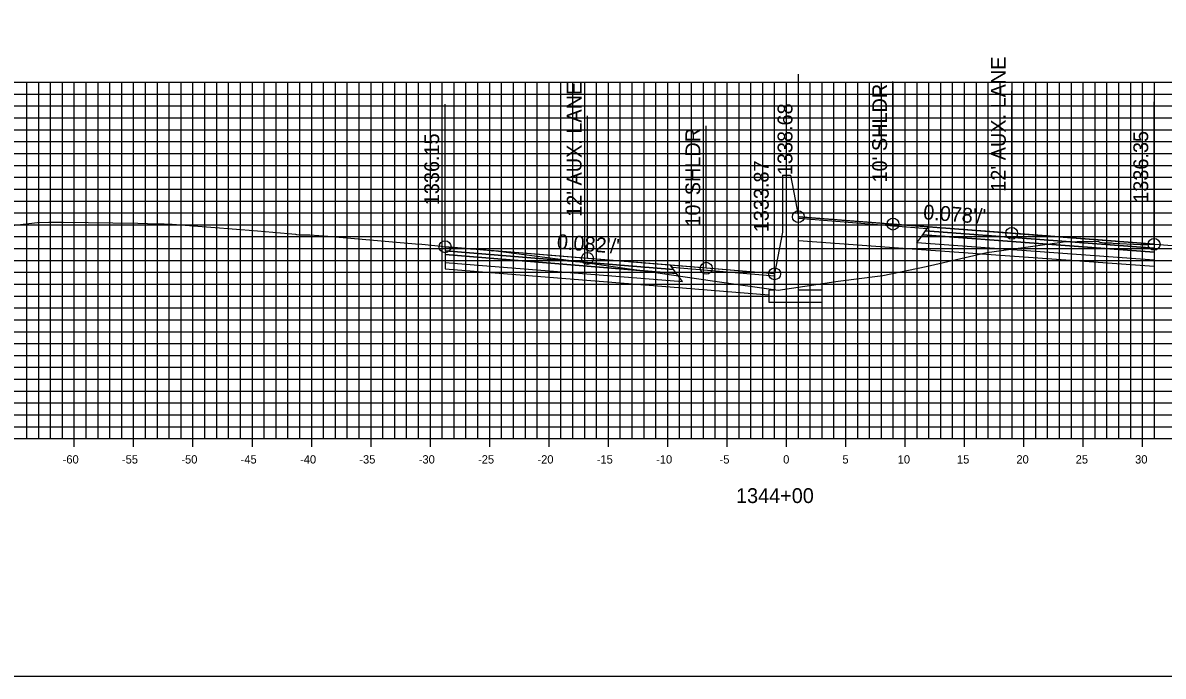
# Model space of a CAD drawing. Extents: x 674939 to 678919, y 750652 to 765176.
# Drawn here: x 678674.2 to 678770.3, y 752992.6 to 753047.6 of the extents above; entities that cross this region are included whole.
import ezdxf

# ---------------------------------------------------------------- set-up
doc = ezdxf.new("R2010")
doc.units = 0
for name, color, linetype in [('R_Alt Surface', 7, 'Continuous'), ('R_Axis', 7, 'Continuous'), ('R_Axis Annot', 7, 'Continuous'), ('R_Exist Surface', 7, 'Continuous'), ('R_Fin Surface', 7, 'Continuous'), ('R_Grid', 7, 'Continuous'), ('R_No Plot', 7, 'Continuous'), ('R_Proposed Road', 7, 'Continuous'), ('R_Xsect Elev', 7, 'Continuous'), ('R_Xsect Slope', 7, 'Continuous')]:
    doc.layers.add(name, color=color, linetype=linetype)

msp = doc.modelspace()

# ---------------------------------------------------------------- linework, layer by layer
at = {"layer": 'R_Alt Surface'}
for points in [[(678769.506, 753028.245), (678769.506, 753027.585), (678749.506, 753029.017), (678750.006, 753029.697)], [(678769.506, 753028.575), (678769.506, 753028.245), (678750.006, 753029.697), (678750.256, 753030.037)], [(678709.77, 753028.369), (678709.77, 753028.039), (678729.27, 753026.459), (678729.02, 753026.799)], [(678709.77, 753028.039), (678709.77, 753027.379), (678729.77, 753025.779), (678729.27, 753026.459)]]:
    msp.add_lwpolyline(points, close=True, dxfattribs=at)
for points in [[(678749.506, 753028.477), (678739.533, 753029.192)], [(678769.506, 753027.585), (678769.507, 753027.045), (678749.506, 753028.477)], [(678709.77, 753027.379), (678709.77, 753026.839), (678729.77, 753025.239)], [(678729.77, 753025.239), (678737.033, 753024.658)]]:
    msp.add_lwpolyline(points, dxfattribs=at)
at = {"layer": 'R_Axis'}
for p, q in [((678638.533, 753012.551), (678838.533, 753012.551)), ((678678.533, 753011.851), (678678.533, 753013.251)), ((678683.533, 753011.851), (678683.533, 753013.251)), ((678688.533, 753011.851), (678688.533, 753013.251)), ((678693.533, 753011.851), (678693.533, 753013.251)), ((678698.533, 753011.851), (678698.533, 753013.251)), ((678703.533, 753011.851), (678703.533, 753013.251)), ((678708.533, 753011.851), (678708.533, 753013.251)), ((678713.533, 753011.851), (678713.533, 753013.251)), ((678718.533, 753011.851), (678718.533, 753013.251)), ((678723.533, 753011.851), (678723.533, 753013.251)), ((678728.533, 753011.851), (678728.533, 753013.251)), ((678733.533, 753011.851), (678733.533, 753013.251)), ((678738.533, 753011.851), (678738.533, 753013.251)), ((678743.533, 753011.851), (678743.533, 753013.251)), ((678748.533, 753011.851), (678748.533, 753013.251)), ((678753.533, 753011.851), (678753.533, 753013.251)), ((678758.533, 753011.851), (678758.533, 753013.251)), ((678763.533, 753011.851), (678763.533, 753013.251)), ((678768.533, 753011.851), (678768.533, 753013.251))]:
    msp.add_line(p, q, dxfattribs=at)
at = {"layer": 'R_Exist Surface'}
msp.add_lwpolyline([(678673.285, 753030.498), (678675.438, 753030.745), (678676.376, 753030.765), (678677.593, 753030.757), (678683.874, 753030.685), (678684.71, 753030.668), (678685.817, 753030.629), (678686.108, 753030.62), (678686.533, 753030.606), (678686.741, 753030.599), (678686.783, 753030.598), (678692.553, 753030.158), (678693.981, 753030.049), (678696.552, 753029.812), (678697.18, 753029.755), (678697.259, 753029.741), (678697.58, 753029.697), (678698.223, 753029.705), (678698.38, 753029.711), (678699.889, 753029.583), (678707.279, 753028.959), (678707.802, 753028.911), (678709.429, 753028.738), (678709.577, 753028.725), (678709.732, 753028.707), (678709.77, 753028.699), (678709.806, 753028.691), (678710.63, 753028.596), (678710.813, 753028.581), (678710.923, 753028.578), (678712.395, 753028.492), (678712.431, 753028.494), (678712.685, 753028.468), (678713.667, 753028.378), (678713.703, 753028.378), (678713.775, 753028.366), (678713.816, 753028.375), (678719.275, 753027.688), (678719.744, 753027.632), (678720.379, 753027.541), (678727.696, 753026.498), (678732.504, 753025.814), (678737.825, 753025.037), (678742.898, 753025.794), (678746.64, 753026.288), (678750.313, 753027.037), (678755.401, 753028.205), (678761.54, 753029.061), (678761.843, 753029.104), (678763.022, 753029.133), (678764.755, 753029.178), (678764.942, 753029.078), (678765.318, 753029.029), (678765.356, 753029.023), (678765.918, 753029.018), (678766.068, 753029.01), (678768.318, 753028.892), (678768.391, 753028.89), (678768.955, 753028.882), (678769.476, 753028.904), (678769.506, 753028.905), (678769.548, 753028.907), (678769.567, 753028.907), (678776.922, 753028.356)], dxfattribs=at)
at = {"layer": 'R_Fin Surface'}
for points in [[(678769.506, 753028.905), (678757.506, 753029.835), (678747.506, 753030.61), (678739.533, 753031.228)], [(678737.533, 753026.42), (678731.77, 753026.893), (678721.77, 753027.714), (678709.77, 753028.699)]]:
    msp.add_lwpolyline(points, dxfattribs=at)
for points in [[(678750.388, 753030.217), (678739.533, 753031.068), (678739.533, 753031.228), (678750.506, 753030.377)], [(678769.506, 753028.905), (678769.506, 753028.575), (678750.256, 753030.037), (678750.506, 753030.377)], [(678709.77, 753028.699), (678709.77, 753028.369), (678729.02, 753026.799), (678728.77, 753027.139)], [(678728.888, 753026.979), (678737.533, 753026.26), (678737.533, 753026.42), (678728.77, 753027.139)]]:
    msp.add_lwpolyline(points, close=True, dxfattribs=at)
at = {"layer": 'R_Grid'}
for p, q in [((678638.533, 753042.551), (678838.533, 753042.551)), ((678674.533, 753012.551), (678674.533, 753042.551)), ((678675.533, 753012.551), (678675.533, 753042.551)), ((678676.533, 753012.551), (678676.533, 753042.551)), ((678677.533, 753012.551), (678677.533, 753042.551)), ((678678.533, 753012.551), (678678.533, 753042.551)), ((678679.533, 753012.551), (678679.533, 753042.551)), ((678680.533, 753012.551), (678680.533, 753042.551)), ((678681.533, 753012.551), (678681.533, 753042.551)), ((678682.533, 753012.551), (678682.533, 753042.551)), ((678683.533, 753012.551), (678683.533, 753042.551)), ((678684.533, 753012.551), (678684.533, 753042.551)), ((678685.533, 753012.551), (678685.533, 753042.551)), ((678686.533, 753012.551), (678686.533, 753042.551)), ((678687.533, 753012.551), (678687.533, 753042.551)), ((678688.533, 753012.551), (678688.533, 753042.551)), ((678689.533, 753012.551), (678689.533, 753042.551)), ((678690.533, 753012.551), (678690.533, 753042.551)), ((678691.533, 753012.551), (678691.533, 753042.551)), ((678692.533, 753012.551), (678692.533, 753042.551)), ((678693.533, 753012.551), (678693.533, 753042.551)), ((678694.533, 753012.551), (678694.533, 753042.551)), ((678695.533, 753012.551), (678695.533, 753042.551)), ((678696.533, 753012.551), (678696.533, 753042.551)), ((678697.533, 753012.551), (678697.533, 753042.551)), ((678698.533, 753012.551), (678698.533, 753042.551)), ((678699.533, 753012.551), (678699.533, 753042.551)), ((678700.533, 753012.551), (678700.533, 753042.551)), ((678701.533, 753012.551), (678701.533, 753042.551)), ((678702.533, 753012.551), (678702.533, 753042.551)), ((678703.533, 753012.551), (678703.533, 753042.551)), ((678704.533, 753012.551), (678704.533, 753042.551)), ((678705.533, 753012.551), (678705.533, 753042.551)), ((678706.533, 753012.551), (678706.533, 753042.551)), ((678707.533, 753012.551), (678707.533, 753042.551)), ((678708.533, 753012.551), (678708.533, 753042.551)), ((678709.533, 753012.551), (678709.533, 753042.551)), ((678710.533, 753012.551), (678710.533, 753042.551)), ((678711.533, 753012.551), (678711.533, 753042.551)), ((678712.533, 753012.551), (678712.533, 753042.551)), ((678713.533, 753012.551), (678713.533, 753042.551)), ((678714.533, 753012.551), (678714.533, 753042.551)), ((678715.533, 753012.551), (678715.533, 753042.551)), ((678716.533, 753012.551), (678716.533, 753042.551)), ((678717.533, 753012.551), (678717.533, 753042.551)), ((678718.533, 753012.551), (678718.533, 753042.551)), ((678719.533, 753012.551), (678719.533, 753042.551)), ((678720.533, 753012.551), (678720.533, 753042.551)), ((678721.533, 753012.551), (678721.533, 753042.551)), ((678722.533, 753012.551), (678722.533, 753042.551)), ((678723.533, 753012.551), (678723.533, 753042.551)), ((678724.533, 753012.551), (678724.533, 753042.551)), ((678725.533, 753012.551), (678725.533, 753042.551)), ((678726.533, 753012.551), (678726.533, 753042.551)), ((678727.533, 753012.551), (678727.533, 753042.551)), ((678728.533, 753012.551), (678728.533, 753042.551)), ((678729.533, 753012.551), (678729.533, 753042.551)), ((678730.533, 753012.551), (678730.533, 753042.551)), ((678731.533, 753012.551), (678731.533, 753042.551)), ((678732.533, 753012.551), (678732.533, 753042.551)), ((678733.533, 753012.551), (678733.533, 753042.551)), ((678734.533, 753012.551), (678734.533, 753042.551)), ((678735.533, 753012.551), (678735.533, 753042.551)), ((678736.533, 753012.551), (678736.533, 753042.551)), ((678737.533, 753012.551), (678737.533, 753042.551)), ((678738.533, 753012.551), (678738.533, 753042.551)), ((678739.533, 753012.551), (678739.533, 753042.551)), ((678740.533, 753012.551), (678740.533, 753042.551)), ((678741.533, 753012.551), (678741.533, 753042.551)), ((678742.533, 753012.551), (678742.533, 753042.551)), ((678743.533, 753012.551), (678743.533, 753042.551)), ((678744.533, 753012.551), (678744.533, 753042.551)), ((678745.533, 753012.551), (678745.533, 753042.551)), ((678746.533, 753012.551), (678746.533, 753042.551)), ((678747.533, 753012.551), (678747.533, 753042.551)), ((678748.533, 753012.551), (678748.533, 753042.551)), ((678749.533, 753012.551), (678749.533, 753042.551)), ((678750.533, 753012.551), (678750.533, 753042.551)), ((678751.533, 753012.551), (678751.533, 753042.551)), ((678752.533, 753012.551), (678752.533, 753042.551)), ((678753.533, 753012.551), (678753.533, 753042.551)), ((678754.533, 753012.551), (678754.533, 753042.551)), ((678755.533, 753012.551), (678755.533, 753042.551)), ((678756.533, 753012.551), (678756.533, 753042.551)), ((678757.533, 753012.551), (678757.533, 753042.551)), ((678758.533, 753012.551), (678758.533, 753042.551)), ((678759.533, 753012.551), (678759.533, 753042.551)), ((678760.533, 753012.551), (678760.533, 753042.551)), ((678761.533, 753012.551), (678761.533, 753042.551)), ((678762.533, 753012.551), (678762.533, 753042.551)), ((678763.533, 753012.551), (678763.533, 753042.551)), ((678764.533, 753012.551), (678764.533, 753042.551)), ((678765.533, 753012.551), (678765.533, 753042.551)), ((678766.533, 753012.551), (678766.533, 753042.551)), ((678767.533, 753012.551), (678767.533, 753042.551)), ((678768.533, 753012.551), (678768.533, 753042.551)), ((678769.533, 753012.551), (678769.533, 753042.551)), ((678638.533, 753041.551), (678838.533, 753041.551)), ((678638.533, 753040.551), (678838.533, 753040.551)), ((678638.533, 753039.551), (678838.533, 753039.551)), ((678638.533, 753038.551), (678838.533, 753038.551)), ((678638.533, 753037.551), (678838.533, 753037.551)), ((678638.533, 753036.551), (678838.533, 753036.551)), ((678638.533, 753035.551), (678838.533, 753035.551)), ((678638.533, 753034.551), (678838.533, 753034.551)), ((678638.533, 753033.551), (678838.533, 753033.551)), ((678638.533, 753032.551), (678838.533, 753032.551)), ((678638.533, 753031.551), (678838.533, 753031.551)), ((678638.533, 753030.551), (678838.533, 753030.551)), ((678638.533, 753029.551), (678838.533, 753029.551)), ((678638.533, 753028.551), (678838.533, 753028.551)), ((678638.533, 753027.551), (678838.533, 753027.551)), ((678638.533, 753026.551), (678838.533, 753026.551)), ((678638.533, 753025.551), (678838.533, 753025.551)), ((678638.533, 753024.551), (678838.533, 753024.551)), ((678638.533, 753023.551), (678838.533, 753023.551)), ((678638.533, 753022.551), (678838.533, 753022.551)), ((678638.533, 753021.551), (678838.533, 753021.551)), ((678638.533, 753020.551), (678838.533, 753020.551)), ((678638.533, 753019.551), (678838.533, 753019.551)), ((678638.533, 753018.551), (678838.533, 753018.551)), ((678638.533, 753017.551), (678838.533, 753017.551)), ((678638.533, 753016.551), (678838.533, 753016.551)), ((678638.533, 753015.551), (678838.533, 753015.551)), ((678638.533, 753014.551), (678838.533, 753014.551)), ((678638.533, 753013.551), (678838.533, 753013.551)), ((678638.533, 753012.551), (678838.533, 753012.551))]:
    msp.add_line(p, q, dxfattribs=at)
at = {"layer": 'R_No Plot'}
msp.add_lwpolyline([(678578.533, 752992.551), (678918.533, 752992.551), (678918.533, 753212.551), (678578.533, 753212.551)], close=True, dxfattribs=at)
for centre in [(678739.533, 753031.228), (678747.506, 753030.61), (678757.506, 753029.835), (678709.77, 753028.699), (678769.506, 753028.905), (678721.77, 753027.714), (678731.77, 753026.893), (678737.533, 753026.42)]:
    msp.add_circle(centre, 0.5, dxfattribs=at)
at = {"layer": 'R_Proposed Road'}
for points in [[(678738.203, 753034.728), (678738.203, 753029.92)], [(678738.203, 753034.728), (678738.863, 753034.728)], [(678738.863, 753034.728), (678739.533, 753031.228)], [(678738.863, 753034.728), (678738.863, 753034.728)], [(678737.533, 753026.42), (678737.533, 753025.045), (678737.033, 753025.045), (678737.033, 753024.045), (678741.533, 753024.045), (678741.533, 753025.045), (678739.533, 753025.045), (678739.533, 753031.228)], [(678738.203, 753029.92), (678737.533, 753026.42)]]:
    msp.add_lwpolyline(points, dxfattribs=at)
at = {"layer": 'R_Xsect Elev'}
for p, q in [((678739.533, 753031.228), (678739.533, 753043.228)), ((678747.506, 753030.61), (678747.506, 753042.61)), ((678757.506, 753029.835), (678757.506, 753041.835)), ((678709.77, 753028.699), (678709.77, 753040.699)), ((678769.506, 753028.905), (678769.506, 753040.905)), ((678721.77, 753027.714), (678721.77, 753039.714)), ((678731.77, 753026.893), (678731.77, 753038.893)), ((678737.533, 753026.42), (678737.533, 753038.42))]:
    msp.add_line(p, q, dxfattribs=at)

# ---------------------------------------------------------------- texts
at = {"layer": 'R_Axis Annot'}
for s, height, p in [('-60', 0.7, (678677.552, 753010.451)), ('-55', 0.7, (678682.546, 753010.451)), ('-50', 0.7, (678687.552, 753010.451)), ('-45', 0.7, (678692.546, 753010.451)), ('-40', 0.7, (678697.552, 753010.451)), ('-35', 0.7, (678702.546, 753010.451)), ('-30', 0.7, (678707.552, 753010.451)), ('-25', 0.7, (678712.546, 753010.451)), ('-20', 0.7, (678717.552, 753010.451)), ('-15', 0.7, (678722.546, 753010.451)), ('-10', 0.7, (678727.552, 753010.451)), ('-5', 0.7, (678732.896, 753010.451)), ('0', 0.7, (678738.252, 753010.451)), ('5', 0.7, (678743.246, 753010.451)), ('10', 0.7, (678747.902, 753010.451)), ('15', 0.7, (678752.896, 753010.451)), ('20', 0.7, (678757.902, 753010.451)), ('25', 0.7, (678762.896, 753010.451)), ('30', 0.7, (678767.902, 753010.451)), ('1344+00', 1.25, (678734.281, 753007.126))]:
    msp.add_text(s, height=height, dxfattribs=at).set_placement(p)
at = {"layer": 'R_Xsect Elev'}
for s, p in [("12' AUX. LANE", (678757.006, 753033.335)), ("12' AUX. LANE", (678721.27, 753031.214)), ("10' SHLDR", (678747.006, 753034.11)), ('1338.68', (678739.033, 753034.728)), ("10' SHLDR", (678731.27, 753030.393)), ('1336.35', (678769.006, 753032.405)), ('1336.15', (678709.27, 753032.199)), ('1333.87', (678737.033, 753029.92))]:
    msp.add_text(s, height=1.25, rotation=90, dxfattribs=at).set_placement(p)
at = {"layer": 'R_Xsect Slope'}
for s, rotation, p in [("0.078'/'", 355.56758, (678750.017, 753031.017)), ("0.082'/'", 355.30734, (678719.153, 753028.531))]:
    msp.add_text(s, height=1.25, rotation=rotation, dxfattribs=at).set_placement(p)

doc.saveas('drawing.dxf')
